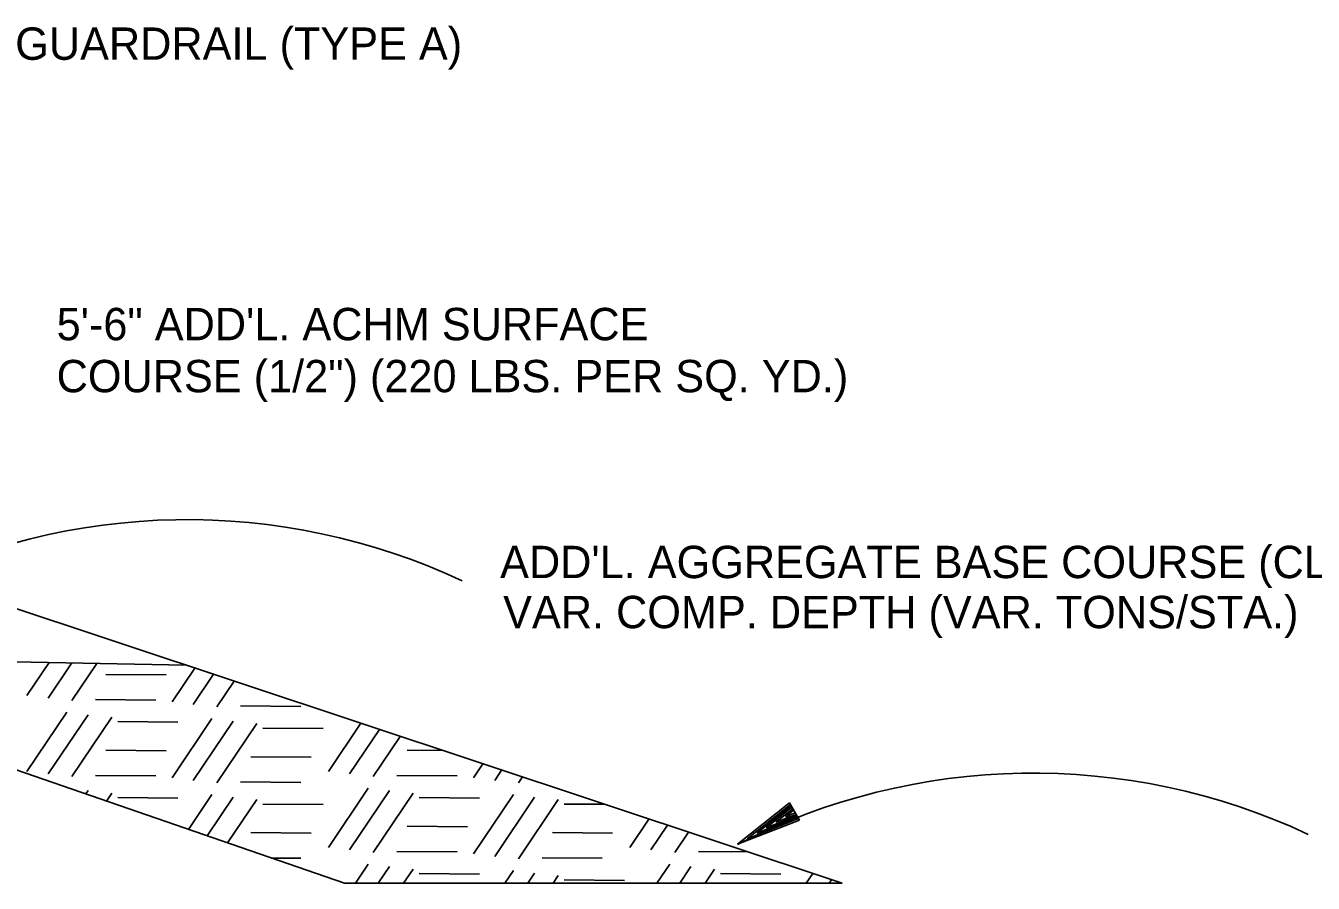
# Model space of a CAD drawing. Extents: x 1929624 to 1935547, y 596315 to 605721.
# Drawn here: x 1933120.2 to 1933362.1, y 604790.8 to 604951.8 of the extents above; entities that cross this region are included whole.
import ezdxf

# ---------------------------------------------------------------- set-up
doc = ezdxf.new("R2010")
doc.units = 0
doc.layers.add('Default', color=7, linetype='Continuous')
doc.layers.add('R_Annotation', color=7, linetype='Continuous')

msp = doc.modelspace()

# ---------------------------------------------------------------- linework, layer by layer
at = {"layer": 'Default'}
for p, q in [((1933092.95, 604850.81), (1933273.58, 604790.77)), ((1932757.02, 604839.54), (1933150.4, 604831.72)), ((1933056.06, 604833.6), (1933180.12, 604790.77)), ((1933263.7, 604805.85), (1933253.96, 604798.08)), ((1933263.87, 604805.56), (1933255.75, 604799.08)), ((1933264.02, 604805.29), (1933257.57, 604800.17)), ((1933264.17, 604805.04), (1933259.35, 604801.2)), ((1933264.32, 604804.74), (1933261.14, 604802.23)), ((1933264.49, 604804.47), (1933262.96, 604803.27)), ((1933265.57, 604802.63), (1933263.7, 604805.85)), ((1933265.57, 604802.63), (1933253.96, 604798.08)), ((1933265.4, 604802.9), (1933255.75, 604799.08)), ((1933265.23, 604803.17), (1933257.57, 604800.17)), ((1933265.08, 604803.42), (1933259.35, 604801.2)), ((1933264.93, 604803.69), (1933261.14, 604802.23)), ((1933264.78, 604803.98), (1933262.96, 604803.27)), ((1933273.58, 604790.77), (1933180.12, 604790.77)), ((1933273.05, 604790.77), (1933273.18, 604790.9)), ((1933273.48, 604790.8), (1933273.51, 604790.77))]:
    msp.add_line(p, q, dxfattribs=at)
for centre in [(1933150.58, 604737.34), (1933309.47, 604689.74)]:
    msp.add_arc(centre, 121.72, 64.8876, 117.1378, dxfattribs=at)
at = {"layer": 'R_Annotation'}
for p, q in [((1933120.46, 604826.01), (1933124.66, 604832.23)), ((1933124.45, 604825.55), (1933128.9, 604832.15)), ((1933128.9, 604825.09), (1933133.6, 604832.05)), ((1933147.72, 604824.81), (1933152.02, 604831.18)), ((1933135.3, 604830), (1933146.61, 604829.91)), ((1933151.71, 604824.34), (1933155.53, 604830.01)), ((1933156.15, 604823.88), (1933159.42, 604828.72)), ((1933133.35, 604825.27), (1933144.66, 604825.18)), ((1933160.6, 604824.07), (1933171.91, 604823.97)), ((1933120.46, 604811.75), (1933127.97, 604822.88)), ((1933124.45, 604811.29), (1933131.96, 604822.42)), ((1933128.9, 604810.82), (1933136.41, 604821.95)), ((1933147.72, 604810.55), (1933155.23, 604821.68)), ((1933151.71, 604810.08), (1933159.21, 604821.21)), ((1933137.52, 604821.12), (1933148.83, 604821.03)), ((1933156.15, 604809.62), (1933163.66, 604820.75)), ((1933164.78, 604819.91), (1933176.09, 604819.82)), ((1933177.09, 604811.75), (1933183.2, 604820.81)), ((1933181.07, 604811.29), (1933186.71, 604819.64)), ((1933185.52, 604810.82), (1933190.6, 604818.35)), ((1933135.3, 604815.74), (1933146.61, 604815.65)), ((1933162.55, 604814.53), (1933173.86, 604814.44)), ((1933191.92, 604815.74), (1933198.62, 604815.69)), ((1933204.34, 604810.55), (1933206.12, 604813.19)), ((1933208.33, 604810.08), (1933209.64, 604812.02)), ((1933133.35, 604811.01), (1933144.66, 604810.92)), ((1933160.6, 604809.8), (1933171.91, 604809.71)), ((1933189.97, 604811.01), (1933201.28, 604810.92)), ((1933212.78, 604809.62), (1933213.53, 604810.73)), ((1933131.54, 604807.54), (1933131.96, 604808.16)), ((1933135.41, 604806.2), (1933136.41, 604807.69)), ((1933137.52, 604806.86), (1933148.83, 604806.76)), ((1933150.82, 604800.88), (1933155.23, 604807.41)), ((1933154.31, 604799.68), (1933159.21, 604806.95)), ((1933177.09, 604797.49), (1933184.59, 604808.62)), ((1933181.07, 604797.03), (1933188.58, 604808.16)), ((1933185.52, 604796.56), (1933193.03, 604807.69)), ((1933194.14, 604806.86), (1933205.45, 604806.76)), ((1933204.34, 604796.28), (1933211.85, 604807.41)), ((1933208.33, 604795.82), (1933215.83, 604806.95)), ((1933158.17, 604798.34), (1933163.66, 604806.49)), ((1933164.78, 604805.65), (1933176.09, 604805.56)), ((1933212.78, 604795.36), (1933220.28, 604806.49)), ((1933221.4, 604805.65), (1933228.99, 604805.59)), ((1933233.71, 604797.49), (1933237.31, 604802.83)), ((1933162.55, 604800.27), (1933173.86, 604800.18)), ((1933191.92, 604801.48), (1933203.23, 604801.39)), ((1933219.17, 604800.27), (1933230.48, 604800.18)), ((1933237.69, 604797.03), (1933240.82, 604801.66)), ((1933242.14, 604796.56), (1933244.71, 604800.37)), ((1933166.43, 604795.49), (1933171.91, 604795.45)), ((1933189.97, 604796.75), (1933201.28, 604796.66)), ((1933217.22, 604795.54), (1933228.53, 604795.45)), ((1933246.59, 604796.75), (1933255.81, 604796.67)), ((1933182.17, 604790.77), (1933184.59, 604794.36)), ((1933186.47, 604790.77), (1933188.58, 604793.89)), ((1933191.23, 604790.77), (1933193.03, 604793.43)), ((1933194.14, 604792.59), (1933205.45, 604792.5)), ((1933210.24, 604790.77), (1933211.85, 604793.15)), ((1933214.54, 604790.77), (1933215.83, 604792.69)), ((1933219.3, 604790.77), (1933220.28, 604792.22)), ((1933238.79, 604790.77), (1933241.21, 604794.36)), ((1933243.09, 604790.77), (1933245.2, 604793.89)), ((1933247.86, 604790.77), (1933249.65, 604793.43)), ((1933250.76, 604792.59), (1933262.07, 604792.5)), ((1933266.86, 604790.77), (1933268.09, 604792.59)), ((1933221.4, 604791.39), (1933232.71, 604791.3)), ((1933271.16, 604790.77), (1933271.6, 604791.42))]:
    msp.add_line(p, q, dxfattribs=at)

# ---------------------------------------------------------------- texts
at = {"layer": 'Default'}
for s, p in [('GUARDRAIL (TYPE A)', (1933118.27, 604945.42)), ('5\'-6" ADD\'L. ACHM SURFACE ', (1933126.05, 604892.75)), ('COURSE (1/2") (220 LBS. PER SQ. YD.)', (1933126.05, 604882.98)), ("ADD'L. AGGREGATE BASE COURSE (CLASS 7)", (1933209.35, 604848.07)), ('VAR. COMP. DEPTH (VAR. TONS/STA.)', (1933209.92, 604838.67))]:
    msp.add_text(s, height=6.075, rotation=360, dxfattribs=at).set_placement(p)

doc.saveas('drawing.dxf')
